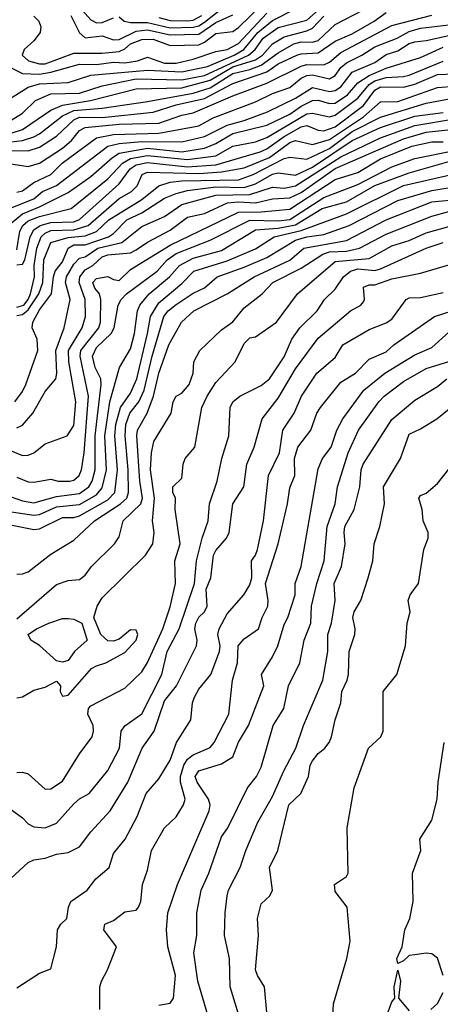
# Model space of a CAD drawing. Header units: metres. Extents: x -51132 to -49532, y -231222 to -229437.
# Tile 451 of 656: x -50054 to -50017, y -230542 to -230456. Entities that reach past the tile are written whole.
import ezdxf

# ---------------------------------------------------------------- set-up
doc = ezdxf.new("R2010")
doc.units = ezdxf.units.M
for name, color, linetype in [('CONTOUR_HALF', 8, 'Continuous'), ('CONTOUR_INDEX', 1, 'Continuous'), ('CONTOUR_INTER', 3, 'Continuous')]:
    doc.layers.add(name, color=color, linetype=linetype)

msp = doc.modelspace()

# ---------------------------------------------------------------- linework, layer by layer
at = {"layer": 'CONTOUR_HALF'}
for points, elevation in [([(-50045.08, -230455.393), (-50044.653, -230455.759), (-50044.08, -230455.881), (-50042.58, -230455.887), (-50040.58, -230456.339), (-50038.58, -230456.281), (-50038.08, -230456.169), (-50037.58, -230455.852), (-50033.708, -230452.759)], 57.5), ([(-50049.58, -230453.386), (-50047.58, -230455.661), (-50047.08, -230455.901), (-50046.58, -230455.888), (-50045.58, -230455.467)], 57.5), ([(-50055.58, -230463.137), (-50053.08, -230461.583), (-50052.08, -230461.275), (-50049.58, -230461.167), (-50047.58, -230460.523), (-50042.58, -230460.081), (-50039.58, -230460.221), (-50037.297, -230459.759), (-50034.977, -230458.759), (-50034.101, -230458.259), (-50032.869, -230456.759), (-50031.58, -230455.691), (-50029.58, -230454.69)], 59.5), ([(-50052.58, -230455.326), (-50052.157, -230455.759), (-50051.968, -230456.259), (-50052.042, -230456.759), (-50052.58, -230457.496), (-50053.445, -230458.259), (-50053.605, -230458.759), (-50053.048, -230459.259), (-50052.08, -230459.522), (-50051.58, -230459.533), (-50049.08, -230458.583), (-50046.58, -230458.582), (-50045.08, -230458.427), (-50044.58, -230458.206), (-50044.08, -230457.749), (-50043.08, -230457.371), (-50042.08, -230457.362), (-50040.58, -230457.907), (-50038.08, -230457.841), (-50037.58, -230457.619), (-50036.58, -230456.841), (-50035.08, -230456.673), (-50034.58, -230456.331), (-50032.475, -230454.259)], 58.5), ([(-50054.58, -230467.141), (-50053.08, -230467.19), (-50052.08, -230466.856), (-50050.58, -230465.887), (-50049.08, -230464.437), (-50048.58, -230464.218), (-50046.58, -230464.242), (-50042.08, -230463.761), (-50040.08, -230463.12), (-50037.58, -230462.559), (-50035.08, -230461.262), (-50032.08, -230460.212), (-50031.08, -230459.527), (-50029.451, -230458.759), (-50029.08, -230458.627), (-50027.58, -230458.551), (-50026.08, -230457.53), (-50024.58, -230456.87), (-50022.651, -230455.759), (-50021.58, -230454.99)], 61.5), ([(-50054.58, -230465.609), (-50053.58, -230465.302), (-50051.08, -230463.612), (-50050.08, -230463.147), (-50047.598, -230462.759), (-50043.58, -230461.732), (-50039.58, -230461.639), (-50037.08, -230460.97), (-50035.08, -230459.782), (-50033.08, -230459.154), (-50032.46, -230458.759), (-50031.58, -230457.764), (-50030.58, -230457.153), (-50028.58, -230456.617), (-50028.08, -230456.377), (-50027.08, -230455.32)], 60.5), ([(-50054.08, -230470.825), (-50053.58, -230470.69), (-50052.58, -230469.952), (-50051.09, -230469.259), (-50050.093, -230468.259), (-50047.08, -230466.019), (-50045.58, -230465.749), (-50041.58, -230465.618), (-50038.08, -230464.97), (-50036.816, -230464.259), (-50033.08, -230462.871), (-50031.58, -230462.142), (-50030.08, -230461.601), (-50029.08, -230460.786), (-50028.58, -230460.545), (-50028.08, -230460.501), (-50026.58, -230460.847), (-50026.08, -230460.547), (-50025.58, -230459.841), (-50025.08, -230459.418), (-50023.729, -230458.759), (-50022.58, -230458.024), (-50020.613, -230457.259), (-50019.58, -230456.67), (-50018.58, -230456.387), (-50015.58, -230456.025)], 62.5), ([(-50054.58, -230473.55), (-50053.58, -230472.723), (-50052.08, -230472.121), (-50049.58, -230470.857), (-50047.58, -230469.447), (-50045.675, -230467.759), (-50045.08, -230467.391), (-50042.58, -230466.951), (-50039.58, -230467.261), (-50037.58, -230466.931), (-50036.58, -230466.519), (-50035.08, -230465.652), (-50032.08, -230464.922), (-50030.08, -230463.96), (-50029.08, -230463.234), (-50028.08, -230462.756), (-50027.58, -230462.726), (-50026.58, -230463.023), (-50026.08, -230462.98), (-50024.996, -230462.259), (-50024.08, -230461.195), (-50023.08, -230460.538), (-50021.58, -230459.912), (-50018.58, -230458.952), (-50016.58, -230458.059)], 63.5), ([(-50054.08, -230477.219), (-50053.58, -230477.153), (-50053.367, -230476.759), (-50052.908, -230474.759), (-50052.58, -230474.146), (-50052.045, -230473.759), (-50051.08, -230473.478), (-50049.08, -230473.423), (-50048.58, -230473.231), (-50045.08, -230470.097), (-50044.123, -230468.759), (-50043.58, -230468.405), (-50042.58, -230468.207), (-50039.08, -230468.585), (-50036.58, -230468.397), (-50032.668, -230467.259), (-50032.08, -230467.001), (-50030.58, -230465.905), (-50029.08, -230465.061), (-50028.58, -230464.951), (-50027.58, -230465.354), (-50027.08, -230465.42), (-50026.08, -230465.054), (-50023.58, -230463.187), (-50022.58, -230461.834), (-50022.08, -230461.543), (-50020.08, -230461.566), (-50019.08, -230461.318), (-50017.08, -230460.463), (-50015.58, -230460.391)], 64.5), ([(-50054.08, -230481.683), (-50053.58, -230481.578), (-50053.08, -230481.178), (-50052.135, -230479.759), (-50051.804, -230478.759), (-50051.696, -230476.759), (-50051.084, -230475.259), (-50049.58, -230474.793), (-50048.08, -230474.645), (-50047.08, -230474.266), (-50045.983, -230473.259), (-50043.08, -230471.455), (-50041.58, -230470.249), (-50040.58, -230469.938), (-50039.58, -230469.809), (-50034.58, -230469.72), (-50033.29, -230469.259), (-50030.58, -230467.858), (-50030.08, -230467.724), (-50028.58, -230467.904), (-50026.58, -230466.968), (-50024.58, -230465.477), (-50022.08, -230464.208), (-50018.08, -230462.982), (-50015.08, -230462.435)], 65.5), ([(-50054.08, -230491.557), (-50053.58, -230491.317), (-50052.676, -230490.259), (-50051.58, -230488.352), (-50050.664, -230487.259), (-50050.565, -230486.759), (-50050.664, -230484.759), (-50049.929, -230482.759), (-50049.377, -230480.259), (-50049.801, -230478.759), (-50049.721, -230478.259), (-50049.08, -230477.165), (-50048.58, -230476.637), (-50048.08, -230476.505), (-50046.965, -230475.759), (-50044.837, -230475.259), (-50043.08, -230473.838), (-50041.08, -230472.954), (-50039.58, -230471.913), (-50036.58, -230471.077), (-50033.58, -230471.025), (-50031.58, -230470.362), (-50030.58, -230470.452), (-50029.58, -230470.262), (-50025.58, -230467.704), (-50022.08, -230466.029), (-50019.08, -230464.933), (-50015.58, -230464.373)], 66.5), ([(-50054.08, -230495.9), (-50053.08, -230496.313), (-50052.58, -230496.346), (-50051.08, -230496.079), (-50050.433, -230496.259), (-50049.42, -230496.259), (-50049.08, -230496.154), (-50048.588, -230495.759), (-50048.404, -230495.259), (-50048.172, -230493.759), (-50047.774, -230488.759), (-50048.516, -230485.259), (-50048.44, -230484.759), (-50046.877, -230482.759), (-50046.718, -230482.259), (-50046.697, -230480.259), (-50046.805, -230479.759), (-50047.233, -230479.259), (-50047.411, -230478.759), (-50047.08, -230478.425), (-50046.08, -230478.242), (-50045.58, -230478.509), (-50045.08, -230478.581), (-50044.08, -230477.633), (-50040.58, -230475.482), (-50034.58, -230472.57), (-50032.58, -230472.558), (-50030.08, -230472.315), (-50026.08, -230469.709), (-50024.08, -230469.081), (-50022.08, -230467.885), (-50019.324, -230466.759), (-50017.58, -230466.396), (-50016.58, -230466.384)], 67.5), ([(-50055.58, -230498.795), (-50052.58, -230499.243), (-50052.08, -230499.186), (-50050.58, -230498.503), (-50048.58, -230498.321), (-50047.08, -230497.457), (-50046.58, -230496.847), (-50046.208, -230495.259), (-50046.328, -230492.259), (-50045.91, -230489.259), (-50045.057, -230486.259), (-50044.08, -230484.614), (-50043.744, -230483.259), (-50043.477, -230481.259), (-50043.274, -230480.759), (-50042.439, -230479.759), (-50040.661, -230478.259), (-50039.768, -230477.259), (-50038.58, -230476.638), (-50036.08, -230475.94), (-50033.08, -230474.131), (-50031.08, -230473.984), (-50029.58, -230473.699), (-50027.211, -230472.259), (-50025.08, -230471.664), (-50022.58, -230470.232), (-50019.58, -230469.125), (-50016.08, -230468.117)], 68.5), ([(-50054.08, -230504.433), (-50053.58, -230504.426), (-50053.08, -230504.245), (-50051.08, -230502.678), (-50049.08, -230501.46), (-50047.245, -230499.759), (-50044.97, -230498.259), (-50044.421, -230497.759), (-50044.274, -230497.259), (-50044.275, -230495.259), (-50044.557, -230492.259), (-50044.506, -230491.259), (-50044.128, -230490.259), (-50043.363, -230489.259), (-50042.883, -230488.259), (-50042.19, -230485.259), (-50041.152, -230481.759), (-50040.761, -230481.259), (-50040.08, -230480.718), (-50038.58, -230479.707), (-50037.58, -230479.244), (-50036.448, -230478.259), (-50034.08, -230477.429), (-50032.08, -230476.553), (-50029.58, -230475.055), (-50028.58, -230474.757), (-50027.08, -230474.537), (-50024.86, -230473.759), (-50020.58, -230471.55), (-50017.58, -230470.678), (-50015.08, -230470.267)], 69.5), ([(-50054.08, -230515.324), (-50053.58, -230515.236), (-50052.58, -230514.661), (-50051.58, -230514.384), (-50050.58, -230513.873), (-50050.239, -230514.259), (-50050.281, -230514.759), (-50050.08, -230515.185), (-50049.58, -230515.079), (-50047.506, -230512.759), (-50047.08, -230512.497), (-50046.259, -230512.259), (-50044.58, -230511.337), (-50043.58, -230510.239), (-50043.442, -230509.759), (-50043.58, -230509.362), (-50044.08, -230509.351), (-50045.08, -230510.158), (-50045.58, -230510.347), (-50046.08, -230510.321), (-50046.689, -230509.759), (-50047.296, -230508.259), (-50047.009, -230507.259), (-50046.58, -230506.511), (-50042.777, -230502.759), (-50042.119, -230501.759), (-50041.996, -230500.759), (-50042.162, -230499.759), (-50041.971, -230497.759), (-50042.332, -230495.259), (-50042.235, -230493.759), (-50042.032, -230492.759), (-50040.52, -230490.259), (-50040.335, -230489.259), (-50040.08, -230488.775), (-50039.58, -230488.499), (-50038.92, -230487.759), (-50038.571, -230486.759), (-50038.506, -230485.759), (-50037.999, -230484.759), (-50036.08, -230482.926), (-50035.08, -230482.236), (-50034.08, -230480.994), (-50032.491, -230479.759), (-50031.553, -230478.759), (-50029.08, -230477.52), (-50027.17, -230476.259), (-50026.58, -230476.071), (-50025.08, -230476.013), (-50023.944, -230475.759), (-50021.58, -230474.514), (-50017.58, -230472.915), (-50016.08, -230472.518)], 70.5), ([(-50055.58, -230524.441), (-50053.58, -230525.891), (-50053.08, -230526.421), (-50052.58, -230526.69), (-50051.58, -230526.78), (-50050.58, -230526.349), (-50049.08, -230524.646), (-50048.58, -230524.22), (-50047.723, -230523.759), (-50046.08, -230521.725), (-50045.044, -230519.759), (-50044.911, -230518.259), (-50044.58, -230517.781), (-50043.08, -230516.734), (-50041.319, -230513.259), (-50040.862, -230511.259), (-50039.81, -230509.259), (-50038.463, -230505.259), (-50038.281, -230503.259), (-50037.789, -230501.259), (-50037.254, -230499.759), (-50037.139, -230498.259), (-50036.465, -230496.259), (-50036.058, -230494.259), (-50035.427, -230492.259), (-50035.323, -230489.759), (-50035.08, -230489.274), (-50034.468, -230488.759), (-50032.58, -230487.846), (-50031.856, -230487.259), (-50030.58, -230485.324), (-50029.894, -230483.759), (-50029.181, -230482.759), (-50027.674, -230481.259), (-50027.021, -230480.259), (-50026.08, -230479.35), (-50025.332, -230478.259), (-50024.744, -230477.759), (-50024.08, -230477.575), (-50022.58, -230477.702), (-50022.08, -230477.579), (-50018.08, -230475.747), (-50016.58, -230475.256)], 71.5), ([(-50054.08, -230540.851), (-50052.08, -230539.566), (-50051.08, -230539.195), (-50050.588, -230537.259), (-50050.505, -230535.759), (-50050.221, -230535.259), (-50049.671, -230534.759), (-50049.535, -230533.759), (-50049.337, -230533.259), (-50047.885, -230532.259), (-50047.122, -230531.259), (-50045.964, -230530.259), (-50045.58, -230529.034), (-50044.565, -230527.759), (-50043.508, -230525.759), (-50042.702, -230523.759), (-50041.58, -230522.461), (-50040.58, -230520.809), (-50040.027, -230519.259), (-50038.789, -230517.259), (-50038.629, -230515.759), (-50038.45, -230515.259), (-50038.08, -230514.563), (-50037.013, -230513.259), (-50036.251, -230511.259), (-50036.195, -230510.759), (-50036.414, -230509.759), (-50036.276, -230509.259), (-50035.58, -230507.937), (-50034.115, -230506.259), (-50033.58, -230505.381), (-50033.4, -230504.759), (-50033.436, -230503.259), (-50033.077, -230502.759), (-50032.903, -230502.259), (-50032.379, -230499.759), (-50031.956, -230495.759), (-50030.962, -230493.759), (-50030.686, -230491.759), (-50029.695, -230490.259), (-50029.029, -230488.759), (-50027.702, -230486.759), (-50026.08, -230485.372), (-50025.405, -230484.259), (-50023.08, -230482.895), (-50021.58, -230482.324), (-50021.08, -230481.997), (-50019.826, -230480.259), (-50019.58, -230480.125), (-50018.58, -230480.082), (-50016.58, -230479.661)], 72.5), ([(-50041.58, -230542.384), (-50040.58, -230542.197), (-50040.289, -230541.759), (-50040.118, -230539.759), (-50040.792, -230537.259), (-50040.921, -230535.759), (-50040.8, -230534.259), (-50039.95, -230531.759), (-50037.17, -230525.259), (-50037.088, -230524.759), (-50037.234, -230524.259), (-50038.222, -230522.759), (-50038.388, -230522.259), (-50038.08, -230521.75), (-50036.08, -230521.149), (-50035.08, -230520.524), (-50034.58, -230519.227), (-50033.69, -230517.759), (-50032.35, -230514.259), (-50032.562, -230513.259), (-50031.58, -230511.716), (-50031.124, -230510.759), (-50030.58, -230508.869), (-50030.253, -230508.259), (-50029.593, -230506.259), (-50029.605, -230505.259), (-50029.059, -230503.759), (-50027.58, -230495.172), (-50027.204, -230494.259), (-50026.42, -230493.259), (-50025.927, -230491.759), (-50025.395, -230490.759), (-50023.55, -230488.259), (-50021.723, -230486.759), (-50019.08, -230485.148), (-50017.58, -230484.499), (-50016.08, -230483.138)], 73.5), ([(-50034.55, -230543.259), (-50035.305, -230540.759), (-50035.38, -230538.259), (-50035.806, -230536.259), (-50035.764, -230534.259), (-50035.578, -230532.759), (-50035.469, -230532.259), (-50034.44, -230530.259), (-50033.95, -230528.759), (-50032.89, -230526.259), (-50031.58, -230524.007), (-50030.609, -230521.759), (-50029.534, -230519.759), (-50028.863, -230517.759), (-50027.155, -230513.759), (-50026.738, -230511.259), (-50026.719, -230509.759), (-50026.39, -230508.759), (-50026.076, -230506.759), (-50026.169, -230505.259), (-50025.533, -230503.759), (-50025.187, -230501.759), (-50025.289, -230500.759), (-50025.22, -230500.259), (-50024.41, -230498.759), (-50023.909, -230496.759), (-50023.783, -230495.259), (-50023.614, -230494.759), (-50021.08, -230490.821), (-50019.08, -230489.128), (-50017.08, -230487.928), (-50016.253, -230487.259)], 74.5), ([(-50026.387, -230545.759), (-50026.217, -230542.259), (-50025.047, -230538.259), (-50024.768, -230536.759), (-50025.032, -230533.759), (-50026.08, -230532.379), (-50026.136, -230531.759), (-50025.08, -230531.048), (-50024.929, -230530.759), (-50025.031, -230526.759), (-50024.414, -230523.259), (-50023.133, -230519.759), (-50022.053, -230518.759), (-50021.846, -230518.259), (-50021.862, -230514.759), (-50020.643, -230513.259), (-50019.881, -230510.759), (-50019.752, -230508.759), (-50019.492, -230507.759), (-50019.663, -230506.759), (-50019.488, -230506.259), (-50018.754, -230505.259), (-50018.292, -230502.259), (-50017.889, -230501.259), (-50017.884, -230500.759), (-50018.342, -230499.759), (-50018.416, -230498.759), (-50018.728, -230497.759), (-50018.58, -230497.52), (-50018.08, -230497.31), (-50017.08, -230496.446), (-50016.08, -230495.208)], 75.5), ([(-50051.263, -230508.759), (-50050.08, -230508.347), (-50049.58, -230508.334), (-50049.08, -230508.408), (-50048.371, -230508.759), (-50047.905, -230510.259), (-50049.012, -230511.259), (-50049.58, -230512.036), (-50050.08, -230512.19), (-50050.58, -230512.066), (-50052.08, -230510.711), (-50052.848, -230510.259), (-50053.097, -230509.759), (-50052.355, -230509.259), (-50051.263, -230508.759)], 70.5)]:
    msp.add_lwpolyline(points, dxfattribs=dict(at, elevation=elevation))
at = {"layer": 'CONTOUR_INDEX'}
for points, elevation in [([(-50054.58, -230464.469), (-50053.58, -230463.867), (-50052.439, -230462.759), (-50051.08, -230462.157), (-50048.58, -230462.115), (-50046.58, -230461.464), (-50043.58, -230460.852), (-50039.58, -230460.928), (-50037.58, -230460.534), (-50033.713, -230458.759), (-50033.123, -230458.259), (-50032.421, -230457.259), (-50031.08, -230456.319), (-50028.58, -230455.677), (-50026.08, -230453.434)], 60), ([(-50054.08, -230480.943), (-50053.479, -230480.759), (-50053.085, -230480.259), (-50052.895, -230479.759), (-50052.523, -230478.259), (-50052.567, -230477.259), (-50052.331, -230475.759), (-50051.94, -230474.759), (-50051.58, -230474.421), (-50051.08, -230474.195), (-50049.08, -230474.134), (-50047.806, -230473.759), (-50045.08, -230471.372), (-50044, -230470.759), (-50043.503, -230470.259), (-50043.045, -230469.259), (-50042.58, -230469.059), (-50038.08, -230469.186), (-50036.08, -230469.025), (-50034.08, -230468.668), (-50031.844, -230467.759), (-50030.08, -230466.436), (-50029.58, -230466.257), (-50028.08, -230466.621), (-50026.58, -230466.178), (-50023.58, -230464.181), (-50022.08, -230462.87), (-50020.58, -230462.821), (-50017.08, -230461.608), (-50011.08, -230461.147)], 65), ([(-50054.08, -230508.368), (-50050.58, -230505.361), (-50049.58, -230504.985), (-50048.58, -230504.913), (-50048.08, -230504.522), (-50047.512, -230503.759), (-50045.483, -230501.759), (-50045.08, -230501.162), (-50044.716, -230499.759), (-50043.17, -230498.259), (-50043.036, -230497.759), (-50043.275, -230496.259), (-50043.532, -230492.259), (-50043.467, -230491.759), (-50042.612, -230490.259), (-50042.046, -230488.759), (-50041.58, -230486.756), (-50040.698, -230484.259), (-50039.608, -230482.259), (-50038.526, -230481.259), (-50035.593, -230479.759), (-50033.219, -230478.259), (-50030.08, -230476.816), (-50028.848, -230475.759), (-50025.08, -230475.063), (-50021.58, -230473.249), (-50017.58, -230471.664), (-50015.08, -230471.423)], 70), ([(-50031.797, -230546.259), (-50032.29, -230540.759), (-50032.911, -230539.759), (-50033.081, -230539.259), (-50032.809, -230536.259), (-50032.919, -230534.759), (-50032.58, -230533.446), (-50031.834, -230532.759), (-50031.585, -230532.259), (-50031.866, -230530.259), (-50031.12, -230528.759), (-50030.167, -230524.759), (-50029.085, -230523.759), (-50028.439, -230522.259), (-50028.272, -230521.259), (-50028.08, -230520.859), (-50027.58, -230520.228), (-50026.991, -230519.759), (-50026.593, -230519.259), (-50026.388, -230518.759), (-50026.082, -230517.259), (-50025.588, -230515.759), (-50025.495, -230514.759), (-50025.009, -230513.759), (-50024.9, -230513.259), (-50024.862, -230511.259), (-50024.359, -230509.759), (-50024.314, -230509.259), (-50024.536, -230508.259), (-50024.396, -230507.759), (-50023.814, -230506.759), (-50023.186, -230504.759), (-50022.773, -230503.259), (-50022.654, -230501.759), (-50022.142, -230500.259), (-50021.752, -230498.259), (-50021.822, -230496.759), (-50020.335, -230494.259), (-50019.58, -230492.114), (-50018.58, -230491.653), (-50017.133, -230490.759), (-50015.902, -230489.759)], 75)]:
    msp.add_lwpolyline(points, dxfattribs=dict(at, elevation=elevation))
at = {"layer": 'CONTOUR_INTER'}
for points, elevation in [([(-50057.395, -230454.259), (-50055.207, -230456.259), (-50054.806, -230457.259), (-50054.828, -230457.759), (-50055.209, -230458.759), (-50055.227, -230459.259), (-50054.804, -230459.759), (-50053.58, -230460.356), (-50052.08, -230460.417), (-50051.084, -230460.259), (-50048.58, -230459.561), (-50047.08, -230459.585), (-50045.58, -230459.378), (-50044.58, -230459.444), (-50043.467, -230459.259), (-50042.58, -230458.93), (-50041.08, -230459.46), (-50040.08, -230459.461), (-50038.58, -230459.119), (-50036.58, -230458.438), (-50035.58, -230458.267), (-50034.58, -230457.722), (-50032.08, -230455.065)], 59), ([(-50055.58, -230468.168), (-50053.08, -230468.564), (-50052.08, -230468.271), (-50050.08, -230466.957), (-50049.263, -230466.259), (-50048.58, -230465.379), (-50048.08, -230465.116), (-50045.08, -230464.843), (-50041.58, -230464.742), (-50039.58, -230464.041), (-50038.58, -230463.831), (-50035.08, -230462.329), (-50032.08, -230461.223), (-50029.08, -230459.719), (-50028.58, -230459.588), (-50027.08, -230459.614), (-50026.58, -230459.366), (-50025.58, -230458.53), (-50021.08, -230456.153), (-50017.58, -230455.231)], 62), ([(-50055.08, -230466.451), (-50053.58, -230466.256), (-50052.58, -230465.938), (-50052.08, -230465.683), (-50050.08, -230464.095), (-50049.08, -230463.625), (-50046.58, -230463.435), (-50042.58, -230462.826), (-50038.58, -230462.109), (-50037.08, -230461.619), (-50035.08, -230460.385), (-50033.58, -230460.027), (-50032.58, -230459.647), (-50031.08, -230458.537), (-50029.703, -230457.759), (-50029.08, -230457.583), (-50028.08, -230457.623), (-50027.58, -230457.477), (-50026.08, -230456.055), (-50023.58, -230454.774)], 61), ([(-50049.345, -230455.259), (-50048.58, -230456.793), (-50048.08, -230457.227), (-50046.58, -230457.057), (-50045.58, -230457.408), (-50045.08, -230457.38), (-50043.58, -230456.643), (-50042.58, -230456.535), (-50040.58, -230456.957), (-50038.08, -230456.897), (-50036.58, -230455.871), (-50035.08, -230455.22)], 58), ([(-50041.58, -230455.44), (-50040.58, -230455.702), (-50039.08, -230455.744), (-50038.58, -230455.673), (-50037.805, -230455.259)], 57), ([(-50054.58, -230472.193), (-50052.58, -230471.408), (-50051.836, -230470.759), (-50050.58, -230470.22), (-50046.08, -230466.755), (-50045.08, -230466.534), (-50043.08, -230466.343), (-50039.58, -230466.399), (-50037.58, -230465.902), (-50035.58, -230464.91), (-50034.08, -230464.516), (-50032.043, -230463.759), (-50029.58, -230462.543), (-50028.08, -230461.601), (-50026.58, -230461.948), (-50026.08, -230461.878), (-50025.58, -230461.556), (-50024.58, -230460.256), (-50022.58, -230459.401), (-50021.58, -230458.697), (-50020.58, -230458.361), (-50019.58, -230457.733), (-50019.08, -230457.582), (-50018.08, -230457.479), (-50016.08, -230457.022)], 63), ([(-50054.08, -230475.883), (-50053.809, -230474.259), (-50053.568, -230473.759), (-50053.08, -230473.338), (-50052.08, -230472.949), (-50049.31, -230472.259), (-50046.08, -230469.638), (-50044.775, -230468.259), (-50044.08, -230467.855), (-50042.58, -230467.579), (-50039.08, -230467.954), (-50036.58, -230467.607), (-50035.08, -230466.764), (-50033.08, -230466.38), (-50032.08, -230466.001), (-50028.58, -230463.933), (-50028.08, -230463.864), (-50026.58, -230464.181), (-50026.08, -230464.024), (-50024.08, -230462.544), (-50023.08, -230461.349), (-50022.58, -230461.008), (-50021.58, -230460.715), (-50020.08, -230460.646), (-50019.58, -230460.505), (-50016.58, -230459.295)], 64), ([(-50054.262, -230489.259), (-50053.58, -230488.368), (-50053.284, -230487.759), (-50052.227, -230484.759), (-50052.304, -230483.759), (-50052.732, -230482.759), (-50052.687, -230482.259), (-50052.08, -230481.18), (-50051.029, -230479.759), (-50050.866, -230478.259), (-50050.7, -230477.759), (-50050.08, -230476.935), (-50049.573, -230475.759), (-50049.08, -230475.448), (-50048.08, -230475.446), (-50046.03, -230474.759), (-50045.58, -230474.46), (-50044.411, -230473.259), (-50043.08, -230472.624), (-50041.08, -230471.354), (-50040.08, -230470.921), (-50039.08, -230470.66), (-50036.58, -230470.336), (-50034.08, -230470.416), (-50033.08, -230470.069), (-50031.58, -230469.241), (-50031.08, -230469.117), (-50029.58, -230469.308), (-50028.08, -230468.615), (-50024.58, -230466.258), (-50022.08, -230465.13), (-50019.08, -230464.121), (-50016.58, -230463.814)], 66), ([(-50055.08, -230493.381), (-50053.58, -230494.007), (-50053.08, -230493.978), (-50052.581, -230493.759), (-50051.58, -230492.961), (-50049.666, -230492.259), (-50049.08, -230491.354), (-50048.881, -230489.259), (-50049.502, -230485.759), (-50049.543, -230484.759), (-50048.323, -230482.759), (-50048.03, -230481.759), (-50048.08, -230480.259), (-50048.613, -230478.759), (-50048.548, -230478.259), (-50048.08, -230477.65), (-50047.402, -230477.259), (-50046.58, -230476.512), (-50046.08, -230476.327), (-50044.08, -230476.149), (-50043.58, -230475.9), (-50042.58, -230475.216), (-50040.58, -230474.169), (-50039.08, -230473.023), (-50037.58, -230472.691), (-50035.546, -230471.759), (-50034.58, -230471.665), (-50033.08, -230471.758), (-50031.58, -230471.41), (-50030.08, -230471.306), (-50029.08, -230470.846), (-50026.08, -230468.727), (-50020.08, -230466.112), (-50018.08, -230465.532), (-50015.08, -230465.225)], 67), ([(-50054.58, -230497.621), (-50053.58, -230497.987), (-50052.58, -230498.165), (-50050.58, -230497.593), (-50048.58, -230497.346), (-50047.761, -230496.759), (-50047.469, -230496.259), (-50047.193, -230495.259), (-50047.181, -230492.259), (-50046.676, -230487.759), (-50046.695, -230487.259), (-50047.178, -230486.259), (-50047.415, -230485.259), (-50047.08, -230484.481), (-50045.772, -230483.259), (-50045.526, -230482.759), (-50045.175, -230480.759), (-50044.903, -230480.259), (-50044.426, -230479.759), (-50041.752, -230477.759), (-50040.844, -230476.759), (-50040.08, -230476.218), (-50037.08, -230475.051), (-50033.58, -230473.281), (-50031.08, -230473.341), (-50030.08, -230473.209), (-50027.08, -230471.3), (-50024.08, -230470.135), (-50021.08, -230468.584), (-50019.08, -230467.858), (-50015.58, -230467.135)], 68), ([(-50058.918, -230499.259), (-50052.58, -230500.511), (-50052.08, -230500.457), (-50050.08, -230499.449), (-50049.08, -230499.457), (-50048.58, -230499.309), (-50046.08, -230497.885), (-50045.473, -230497.259), (-50045.238, -230495.259), (-50045.462, -230492.259), (-50045.361, -230491.259), (-50044.966, -230489.759), (-50044.08, -230488.495), (-50043.536, -230487.259), (-50042.577, -230483.259), (-50042.336, -230481.759), (-50041.58, -230480.56), (-50039.58, -230478.855), (-50038.499, -230477.759), (-50035.58, -230476.86), (-50033.08, -230475.812), (-50031.452, -230474.759), (-50029.08, -230474.179), (-50025.08, -230472.737), (-50020.08, -230470.219), (-50013.638, -230468.759)], 69), ([(-50054.08, -230521.885), (-50053.58, -230521.868), (-50053.08, -230522.019), (-50051.58, -230523.372), (-50051.08, -230523.351), (-50050.08, -230522.661), (-50048.58, -230520.243), (-50047.468, -230518.759), (-50047.328, -230518.259), (-50047.378, -230517.759), (-50047.835, -230516.759), (-50047.785, -230516.259), (-50047.58, -230516.02), (-50044.58, -230514.477), (-50043.08, -230513.051), (-50042.58, -230512.224), (-50041.225, -230509.259), (-50040.58, -230507.327), (-50040.129, -230505.259), (-50040.173, -230503.259), (-50039.707, -230501.759), (-50040.159, -230498.759), (-50040.132, -230497.759), (-50040.357, -230497.259), (-50040.351, -230496.759), (-50039.58, -230495.994), (-50039.449, -230494.759), (-50039.28, -230494.259), (-50038.413, -230493.259), (-50037.805, -230489.759), (-50037.335, -230488.759), (-50036.58, -230487.562), (-50034.88, -230485.759), (-50034.08, -230484.14), (-50033.58, -230483.652), (-50033.08, -230483.563), (-50031.253, -230482.259), (-50029.397, -230479.759), (-50026.08, -230476.922), (-50023.08, -230476.665), (-50021.08, -230475.532), (-50019.58, -230475.073), (-50018.08, -230474.401), (-50016.08, -230473.834)], 71), ([(-50054.58, -230531.189), (-50053.08, -230529.829), (-50052.58, -230529.574), (-50051.58, -230529.448), (-50050.58, -230529.098), (-50049.58, -230528.943), (-50048.58, -230528.452), (-50047.58, -230527.111), (-50045.878, -230525.259), (-50044.306, -230522.759), (-50043.055, -230519.759), (-50042.002, -230518.259), (-50041.08, -230515.58), (-50040.029, -230514.259), (-50038.287, -230510.759), (-50038.22, -230510.259), (-50038.415, -230509.259), (-50038.343, -230508.759), (-50038.08, -230508.224), (-50037.572, -230507.759), (-50037.337, -230507.259), (-50037.413, -230505.759), (-50037.028, -230504.759), (-50036.788, -230502.759), (-50036.58, -230502.343), (-50035.624, -230501.259), (-50035.397, -230500.759), (-50035.081, -230498.259), (-50034.114, -230496.759), (-50033.84, -230494.759), (-50033.215, -230493.259), (-50032.504, -230490.759), (-50031.08, -230488.951), (-50029.58, -230486.362), (-50027.58, -230483.674), (-50024.718, -230481.259), (-50023.821, -230480.759), (-50023.58, -230480.455), (-50023.486, -230480.259), (-50023.58, -230479.19), (-50023.08, -230478.98), (-50022.58, -230478.971), (-50021.08, -230478.43), (-50018.58, -230477.938), (-50016.08, -230477.205)], 72), ([(-50046.773, -230542.759), (-50046.774, -230540.759), (-50046.649, -230540.259), (-50046.113, -230539.259), (-50045.308, -230537.259), (-50046.416, -230535.759), (-50046.331, -230535.259), (-50045.58, -230534.927), (-50044.58, -230534.175), (-50043.58, -230534.027), (-50043.373, -230533.759), (-50043.17, -230533.259), (-50043.031, -230531.759), (-50042.58, -230530.509), (-50042.246, -230528.759), (-50041.082, -230526.759), (-50040.08, -230525.793), (-50039.417, -230524.759), (-50039.285, -230524.259), (-50039.682, -230522.759), (-50039.698, -230522.259), (-50039.4, -230521.259), (-50039.08, -230520.717), (-50038.58, -230520.355), (-50037.08, -230519.692), (-50036.713, -230519.259), (-50035.421, -230516.759), (-50035.1, -230513.759), (-50034.68, -230512.259), (-50034.619, -230510.759), (-50034.08, -230510.121), (-50032.81, -230509.259), (-50032.497, -230508.259), (-50032.002, -230507.259), (-50031.965, -230506.759), (-50032.197, -230505.259), (-50031.08, -230501.759), (-50030.274, -230498.259), (-50030.08, -230496.827), (-50029.633, -230495.759), (-50029.647, -230494.259), (-50029.349, -230493.259), (-50028.216, -230491.759), (-50027.684, -230490.259), (-50027.361, -230489.759), (-50025.58, -230487.539), (-50024.288, -230486.759), (-50023.08, -230485.504), (-50021.58, -230484.872), (-50020.922, -230484.259), (-50017.333, -230481.759), (-50012.58, -230480.233)], 73), ([(-50037.268, -230543.259), (-50038.164, -230540.259), (-50038.514, -230537.759), (-50038.244, -230536.259), (-50038.252, -230534.259), (-50037.857, -230532.259), (-50037.188, -230530.759), (-50036.08, -230527.568), (-50035.526, -230526.759), (-50033.793, -230523.259), (-50033.013, -230522.259), (-50032.58, -230521.436), (-50031.541, -230517.759), (-50030.589, -230516.259), (-50030.171, -230514.259), (-50029.192, -230512.259), (-50028.813, -230510.259), (-50028.209, -230508.759), (-50028.15, -230507.259), (-50027.691, -230505.259), (-50027.054, -230503.259), (-50026.796, -230500.259), (-50026.067, -230498.259), (-50025.873, -230496.759), (-50024.923, -230493.759), (-50024.016, -230491.759), (-50022.232, -230489.259), (-50021.773, -230488.759), (-50020.08, -230487.468), (-50018.08, -230486.326), (-50016.08, -230485.733)], 74), ([(-50016.585, -230539.759), (-50017.08, -230538.232), (-50017.58, -230537.867), (-50018.08, -230537.808), (-50019.08, -230537.945), (-50019.58, -230538.018), (-50020.08, -230538.481), (-50020.58, -230538.717), (-50020.658, -230538.259), (-50020.195, -230537.259), (-50019.96, -230535.759), (-50019.52, -230534.759), (-50019.228, -230533.259), (-50019.276, -230530.759), (-50018.55, -230528.759), (-50018.616, -230527.759), (-50017.58, -230526.082), (-50017.119, -230524.259), (-50017.028, -230522.759), (-50016.486, -230519.259)], 76), ([(-50021.711, -230543.759), (-50021.08, -230542.08), (-50020.824, -230541.759), (-50020.887, -230540.759), (-50020.58, -230539.312), (-50020.328, -230540.259), (-50020.498, -230541.759), (-50019.58, -230542.874)], 76), ([(-50017.663, -230542.759), (-50017.08, -230542.235), (-50016.589, -230541.259)], 76)]:
    msp.add_lwpolyline(points, dxfattribs=dict(at, elevation=elevation))

doc.saveas('drawing.dxf')
